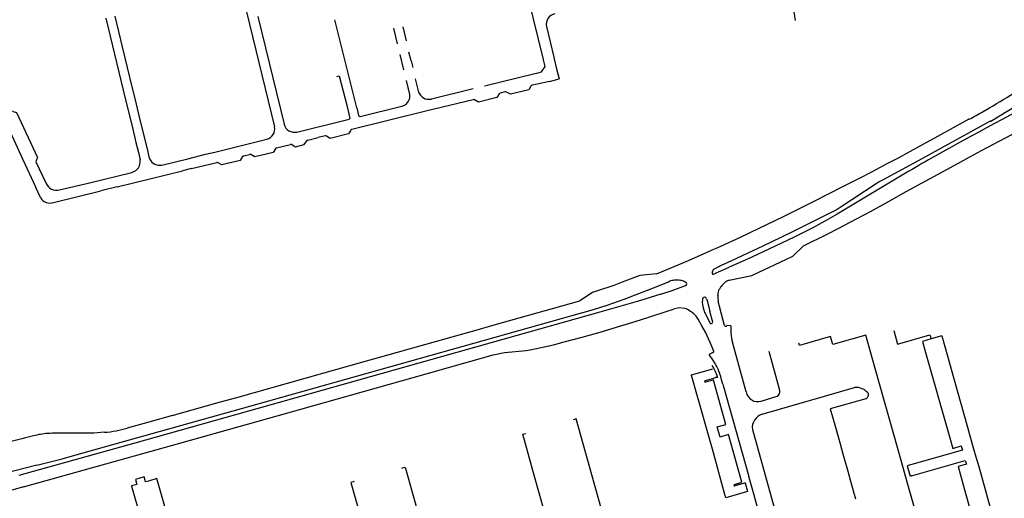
# Model space of a CAD drawing. Extents: x 148869 to 161638, y 453607 to 469810.
# Tile 996 of 1056: x 159144.27 to 159149.74, y 459853.94 to 459856.59. Entities that reach past the tile are written whole.
import ezdxf

# ---------------------------------------------------------------- set-up
doc = ezdxf.new("R2010")
doc.units = 0
doc.layers.add('LKI_V01_KANTRIJWEG', color=252, linetype='CONTINUOUS')

msp = doc.modelspace()

# ---------------------------------------------------------------- linework, layer by layer
at = {"layer": 'LKI_V01_KANTRIJWEG'}
for p, q in [((159145.5104, 459856.712), (159145.6843, 459855.9969)), ((159145.5104, 459856.712), (159145.6843, 459855.9969)), ((159144.7497, 459856.5983), (159144.8454, 459856.2003)), ((159144.7497, 459856.5983), (159144.8454, 459856.2003)), ((159145.5925, 459856.6091), (159145.7383, 459856.0105)), ((159145.5925, 459856.6091), (159145.7383, 459856.0105)), ((159146.3681, 459856.4576), (159146.3475, 459856.5431)), ((159146.3681, 459856.4576), (159146.3475, 459856.5431)), ((159146.3972, 459856.5512), (159146.4164, 459856.4728)), ((159146.3972, 459856.5512), (159146.4164, 459856.4728)), ((159147.1944, 459856.5524), (159147.2349, 459856.3837)), ((159147.1944, 459856.5524), (159147.2349, 459856.3837)), ((159146.403, 459856.313), (159146.3826, 459856.398)), ((159146.403, 459856.313), (159146.3826, 459856.398)), ((159146.4427, 459856.3618), (159146.4314, 459856.4103)), ((159146.4427, 459856.3618), (159146.4314, 459856.4103)), ((159147.1796, 459856.3597), (159147.1773, 459856.3695)), ((159147.1796, 459856.3597), (159147.1773, 459856.3695)), ((159147.2349, 459856.3837), (159147.2373, 459856.3739)), ((159147.2349, 459856.3837), (159147.2373, 459856.3739)), ((159147.2373, 459856.3739), (159147.251, 459856.3185)), ((159147.2373, 459856.3739), (159147.251, 459856.3185)), ((159146.4427, 459856.3618), (159146.4523, 459856.3252)), ((159146.4427, 459856.3618), (159146.4523, 459856.3252)), ((159147.251, 459856.3185), (159147.2657, 459856.2617)), ((159147.251, 459856.3185), (159147.2657, 459856.2617)), ((159146.4821, 459856.2039), (159146.4678, 459856.2618)), ((159146.4821, 459856.2039), (159146.4678, 459856.2618)), ((159146.8514, 459856.2237), (159147.1306, 459856.292)), ((159146.8514, 459856.2237), (159147.1306, 459856.292)), ((159147.1306, 459856.292), (159147.1408, 459856.2945)), ((159147.1306, 459856.292), (159147.1408, 459856.2945)), ((159147.2119, 459856.2487), (159147.2657, 459856.2617)), ((159147.2119, 459856.2487), (159147.2657, 459856.2617)), ((159144.8454, 459856.2003), (159144.8601, 459856.1395)), ((159144.8454, 459856.2003), (159144.8601, 459856.1395)), ((159146.4362, 459856.1755), (159146.418, 459856.2535)), ((159146.4362, 459856.1755), (159146.418, 459856.2535)), ((159146.4848, 459856.1929), (159146.4821, 459856.2039)), ((159146.4848, 459856.1929), (159146.4821, 459856.2039)), ((159146.7884, 459856.2069), (159146.5559, 459856.1507)), ((159146.7884, 459856.2069), (159146.5559, 459856.1507)), ((159146.7871, 459856.1467), (159146.572, 459856.0938)), ((159146.7871, 459856.1467), (159146.572, 459856.0938)), ((159146.9654, 459856.1903), (159146.9377, 459856.1834)), ((159146.9654, 459856.1903), (159146.9377, 459856.1834)), ((159144.8601, 459856.1395), (159144.8941, 459855.9999)), ((159144.8601, 459856.1395), (159144.8941, 459855.9999)), ((159146.0875, 459856.1085), (159146.0998, 459856.0598)), ((159146.0875, 459856.1085), (159146.0998, 459856.0598)), ((159146.1412, 459856.1012), (159146.1515, 459856.0596)), ((159146.1412, 459856.1012), (159146.1515, 459856.0596)), ((159146.161, 459856.0544), (159146.3912, 459856.1102)), ((159146.161, 459856.0544), (159146.3912, 459856.1102)), ((159146.572, 459856.0938), (159146.5327, 459856.0845)), ((159146.572, 459856.0938), (159146.5327, 459856.0845)), ((159149.6186, 459856.0819), (159149.6534, 459856.1017)), ((159149.6186, 459856.0819), (159149.6534, 459856.1017)), ((159144.9308, 459856.0661), (159144.9654, 459855.9239)), ((159144.9308, 459856.0661), (159144.9654, 459855.9239)), ((159145.8091, 459855.9675), (159146.1, 459856.039)), ((159145.8091, 459855.9675), (159146.1, 459856.039)), ((159146.5327, 459856.0845), (159146.1148, 459855.9821)), ((159146.5327, 459856.0845), (159146.1148, 459855.9821)), ((159144.8941, 459855.9999), (159144.9159, 459855.9101)), ((159144.8941, 459855.9999), (159144.9159, 459855.9101)), ((159149.6574, 459856.0268), (159149.2785, 459855.8195)), ((159149.6574, 459856.0268), (159149.2785, 459855.8195)), ((159145.3531, 459855.8563), (159145.6421, 459855.9274)), ((159145.3531, 459855.8563), (159145.6421, 459855.9274)), ((159145.8698, 459855.922), (159145.9281, 459855.9362)), ((159145.8698, 459855.922), (159145.9281, 459855.9362)), ((159145.966, 459855.9458), (159145.9281, 459855.9362)), ((159145.966, 459855.9458), (159145.9281, 459855.9362)), ((159144.9159, 459855.9101), (159144.9294, 459855.8545)), ((159144.9159, 459855.9101), (159144.9294, 459855.8545)), ((159145.696, 459855.88), (159145.7738, 459855.8989)), ((159145.696, 459855.88), (159145.7738, 459855.8989)), ((159149.2506, 459855.8803), (159149.1757, 459855.8399)), ((159149.2506, 459855.8803), (159149.1757, 459855.8399)), ((159149.3034, 459855.9087), (159149.2506, 459855.8803)), ((159149.3034, 459855.9087), (159149.2506, 459855.8803)), ((159149.5084, 459855.92), (159149.316, 459855.8126)), ((159149.5084, 459855.92), (159149.316, 459855.8126)), ((159144.3658, 459855.8195), (159144.3594, 459855.8029)), ((159144.3658, 459855.8195), (159144.3594, 459855.8029)), ((159144.3686, 459855.8268), (159144.3658, 459855.8195)), ((159144.3686, 459855.8268), (159144.3658, 459855.8195)), ((159144.9294, 459855.8545), (159144.9376, 459855.8206)), ((159144.9294, 459855.8545), (159144.9376, 459855.8206)), ((159144.9376, 459855.8206), (159144.9378, 459855.8195)), ((159144.9376, 459855.8206), (159144.9378, 459855.8195)), ((159144.9378, 459855.8195), (159144.9394, 459855.8123)), ((159144.9378, 459855.8195), (159144.9394, 459855.8123)), ((159144.9913, 459855.8208), (159144.9918, 459855.8195)), ((159144.9913, 459855.8208), (159144.9918, 459855.8195)), ((159144.9918, 459855.8195), (159144.9927, 459855.8175)), ((159144.9918, 459855.8195), (159144.9927, 459855.8175)), ((159145.0599, 459855.7844), (159145.2036, 459855.8195)), ((159145.0599, 459855.7844), (159145.2036, 459855.8195)), ((159145.2036, 459855.8195), (159145.3018, 459855.8437)), ((159145.2036, 459855.8195), (159145.3018, 459855.8437)), ((159145.3018, 459855.8437), (159145.3531, 459855.8563)), ((159145.3018, 459855.8437), (159145.3531, 459855.8563)), ((159145.5139, 459855.8355), (159145.5467, 459855.8431)), ((159145.5139, 459855.8355), (159145.5467, 459855.8431)), ((159149.086, 459855.7924), (159149.137, 459855.8195)), ((159149.086, 459855.7924), (159149.137, 459855.8195)), ((159149.137, 459855.8195), (159149.1757, 459855.8399)), ((159149.137, 459855.8195), (159149.1757, 459855.8399)), ((159149.5267, 459855.8195), (159149.4754, 459855.7915)), ((159149.5267, 459855.8195), (159149.4754, 459855.7915)), ((159149.6075, 459855.8627), (159149.5267, 459855.8195)), ((159149.6075, 459855.8627), (159149.5267, 459855.8195)), ((159144.3594, 459855.8029), (159144.417, 459855.6821)), ((159144.3594, 459855.8029), (159144.417, 459855.6821)), ((159145.224, 459855.7642), (159145.1752, 459855.7521)), ((159145.224, 459855.7642), (159145.1752, 459855.7521)), ((159145.224, 459855.7642), (159145.3647, 459855.7988)), ((159145.224, 459855.7642), (159145.3647, 459855.7988)), ((159149.4754, 459855.7915), (159149.4112, 459855.7564)), ((159149.4754, 459855.7915), (159149.4112, 459855.7564)), ((159144.651, 459855.6842), (159144.894, 459855.7436)), ((159144.651, 459855.6842), (159144.894, 459855.7436)), ((159144.8125, 459855.6631), (159145.1752, 459855.7521)), ((159144.8125, 459855.6631), (159145.1752, 459855.7521)), ((159144.3854, 459855.6049), (159144.36, 459855.6598)), ((159144.3854, 459855.6049), (159144.36, 459855.6598)), ((159144.4919, 459855.646), (159144.6034, 459855.6727)), ((159144.4919, 459855.646), (159144.6034, 459855.6727)), ((159144.6034, 459855.6727), (159144.651, 459855.6842)), ((159144.6034, 459855.6727), (159144.651, 459855.6842)), ((159144.8125, 459855.6631), (159144.7212, 459855.6409)), ((159144.8125, 459855.6631), (159144.7212, 459855.6409)), ((159144.4586, 459855.5773), (159144.7212, 459855.6409)), ((159144.4586, 459855.5773), (159144.7212, 459855.6409)), ((159148.5106, 459855.4991), (159148.6799, 459855.5837)), ((159148.5106, 459855.4991), (159148.6799, 459855.5837)), ((159148.1331, 459855.3211), (159148.1591, 459855.333)), ((159148.1331, 459855.3211), (159148.1591, 459855.333)), ((159148.5639, 459855.2807), (159148.6197, 459855.3335)), ((159148.5639, 459855.2807), (159148.6197, 459855.3335)), ((159148.1533, 459855.222), (159148.1249, 459855.2059)), ((159148.1533, 459855.222), (159148.1249, 459855.2059)), ((159148.1564, 459855.2234), (159148.1533, 459855.222)), ((159148.1533, 459855.222), (159148.1564, 459855.2234)), ((159148.1564, 459855.2234), (159148.1533, 459855.222)), ((159148.1533, 459855.222), (159148.1564, 459855.2234)), ((159148.1689, 459855.2291), (159148.1564, 459855.2234)), ((159148.1689, 459855.2291), (159148.1564, 459855.2234)), ((159148.198, 459855.2423), (159148.1689, 459855.2291)), ((159148.198, 459855.2423), (159148.1689, 459855.2291)), ((159148.1798, 459855.2051), (159148.2086, 459855.2176)), ((159148.1798, 459855.2051), (159148.2086, 459855.2176)), ((159147.8055, 459855.1804), (159147.8147, 459855.1845)), ((159147.8055, 459855.1804), (159147.8147, 459855.1845)), ((159147.8147, 459855.1845), (159147.846, 459855.1977)), ((159147.8147, 459855.1845), (159147.846, 459855.1977)), ((159148.1342, 459855.1852), (159148.1359, 459855.186)), ((159148.1342, 459855.1852), (159148.1359, 459855.186)), ((159148.135, 459855.1853), (159148.1342, 459855.1852)), ((159148.135, 459855.1853), (159148.1342, 459855.1852)), ((159148.1359, 459855.186), (159148.1629, 459855.1977)), ((159148.1359, 459855.186), (159148.1629, 459855.1977)), ((159148.1629, 459855.1977), (159148.1798, 459855.2051)), ((159148.1629, 459855.1977), (159148.1798, 459855.2051)), ((159148.1627, 459855.109), (159148.1644, 459855.1111)), ((159148.1627, 459855.109), (159148.1644, 459855.1111)), ((159148.1911, 459855.137), (159148.1873, 459855.1342)), ((159148.1911, 459855.137), (159148.1873, 459855.1342)), ((159147.4503, 459855.0773), (159147.3802, 459855.0313)), ((159147.4503, 459855.0773), (159147.3802, 459855.0313)), ((159148.1462, 459855.0596), (159148.1457, 459855.0616)), ((159148.1462, 459855.0596), (159148.1457, 459855.0616)), ((159146.8917, 459854.8938), (159147.3802, 459855.0313)), ((159146.8917, 459854.8938), (159147.3802, 459855.0313)), ((159148.0834, 459855.0425), (159148.0863, 459855.0331)), ((159148.0834, 459855.0425), (159148.0863, 459855.0331)), ((159148.0863, 459855.0331), (159148.102, 459854.9708)), ((159148.0863, 459855.0331), (159148.102, 459854.9708)), ((159147.8651, 459854.9731), (159147.8995, 459854.9837)), ((159147.8651, 459854.9731), (159147.8995, 459854.9837)), ((159147.9979, 459854.9705), (159147.9768, 459854.9833)), ((159147.9979, 459854.9705), (159147.9768, 459854.9833)), ((159148.012, 459854.9591), (159148.0056, 459854.9644)), ((159148.012, 459854.9591), (159148.0056, 459854.9644)), ((159148.0204, 459854.9509), (159148.012, 459854.9591)), ((159148.0204, 459854.9509), (159148.012, 459854.9591)), ((159148.0727, 459854.967), (159148.0758, 459854.9597)), ((159148.0727, 459854.967), (159148.0758, 459854.9597)), ((159148.0758, 459854.9597), (159148.1042, 459854.9074)), ((159148.0758, 459854.9597), (159148.1042, 459854.9074)), ((159148.1174, 459854.9129), (159148.102, 459854.9708)), ((159148.1174, 459854.9129), (159148.102, 459854.9708)), ((159148.1833, 459854.8931), (159148.157, 459854.9924)), ((159148.1833, 459854.8931), (159148.157, 459854.9924)), ((159146.8221, 459854.8742), (159146.8917, 459854.8938)), ((159146.8221, 459854.8742), (159146.8917, 459854.8938)), ((159148.1109, 459854.905), (159148.1142, 459854.9064)), ((159148.1109, 459854.905), (159148.1142, 459854.9064)), ((159148.2181, 459854.8925), (159148.196, 459854.8939)), ((159148.2181, 459854.8925), (159148.196, 459854.8939)), ((159148.2181, 459854.8925), (159148.2178, 459854.8823)), ((159148.2181, 459854.8925), (159148.2178, 459854.8823)), ((159146.1693, 459854.6902), (159146.8221, 459854.8742)), ((159146.1693, 459854.6902), (159146.8221, 459854.8742)), ((159149.3885, 459854.8367), (159149.3296, 459854.8193)), ((159149.3885, 459854.8367), (159149.3296, 459854.8193)), ((159149.3885, 459854.8367), (159149.3886, 459854.8365)), ((159149.3885, 459854.8367), (159149.3886, 459854.8365)), ((159149.3886, 459854.8365), (159149.4224, 459854.7181)), ((159149.3886, 459854.8365), (159149.4224, 459854.7181)), ((159148.3037, 459854.5251), (159148.2266, 459854.8013)), ((159148.3037, 459854.5251), (159148.2266, 459854.8013)), ((159148.5986, 459854.7834), (159148.5951, 459854.7965)), ((159148.5986, 459854.7834), (159148.5951, 459854.7965)), ((159148.1213, 459854.7455), (159148.0976, 459854.7322)), ((159148.1213, 459854.7455), (159148.0976, 459854.7322)), ((159148.122, 459854.6977), (159148.0976, 459854.7322)), ((159148.122, 459854.6977), (159148.0976, 459854.7322)), ((159148.4902, 459854.533), (159148.4306, 459854.7504)), ((159148.4902, 459854.533), (159148.4306, 459854.7504)), ((159148.1313, 459854.6827), (159148.122, 459854.6977)), ((159148.1313, 459854.6827), (159148.122, 459854.6977)), ((159148.0091, 459854.5849), (159148.0001, 459854.6174)), ((159148.0091, 459854.5849), (159148.0001, 459854.6174)), ((159148.0754, 459854.5886), (159148.1172, 459854.6008)), ((159148.0754, 459854.5886), (159148.1172, 459854.6008)), ((159148.1198, 459854.5915), (159148.0768, 459854.5797)), ((159148.1198, 459854.5915), (159148.0768, 459854.5797)), ((159148.1172, 459854.6008), (159148.1336, 459854.6056)), ((159148.1172, 459854.6008), (159148.1336, 459854.6056)), ((159148.1666, 459854.5932), (159148.1619, 459854.6112)), ((159148.1666, 459854.5932), (159148.1619, 459854.6112)), ((159148.1735, 459854.5689), (159148.1666, 459854.5932)), ((159148.1735, 459854.5689), (159148.1666, 459854.5932)), ((159148.1735, 459854.5689), (159148.318, 459854.0558)), ((159148.1735, 459854.5689), (159148.318, 459854.0558)), ((159148.3919, 459854.4024), (159148.9038, 459854.5494)), ((159148.3919, 459854.4024), (159148.9038, 459854.5494)), ((159145.1567, 459854.4049), (159145.3861, 459854.4702)), ((159145.1567, 459854.4049), (159145.3861, 459854.4702)), ((159145.3861, 459854.4702), (159145.4751, 459854.4951)), ((159145.3861, 459854.4702), (159145.4751, 459854.4951)), ((159148.3866, 459854.4742), (159148.4745, 459854.5014)), ((159148.3866, 459854.4742), (159148.4745, 459854.5014)), ((159148.9674, 459854.4879), (159148.77, 459854.4316)), ((159148.9674, 459854.4879), (159148.77, 459854.4316)), ((159148.9674, 459854.4879), (159148.9714, 459854.4898)), ((159148.9674, 459854.4879), (159148.9714, 459854.4898)), ((159145.1184, 459854.3945), (159145.1567, 459854.4049)), ((159145.1184, 459854.3945), (159145.1567, 459854.4049)), ((159148.77, 459854.4316), (159148.7825, 459854.3872)), ((159148.77, 459854.4316), (159148.7825, 459854.3872)), ((159144.9884, 459854.358), (159144.8681, 459854.3246)), ((159144.9884, 459854.358), (159144.8681, 459854.3246)), ((159145.1184, 459854.3945), (159144.9884, 459854.358)), ((159145.1184, 459854.3945), (159144.9884, 459854.358)), ((159148.1421, 459854.3323), (159148.1899, 459854.3452)), ((159148.1421, 459854.3323), (159148.1899, 459854.3452)), ((159148.7825, 459854.3872), (159148.7984, 459854.3307)), ((159148.7825, 459854.3872), (159148.7984, 459854.3307)), ((159148.159, 459854.2749), (159148.1421, 459854.3323)), ((159148.159, 459854.2749), (159148.1421, 459854.3323)), ((159148.2057, 459854.2887), (159148.159, 459854.2749)), ((159148.2057, 459854.2887), (159148.159, 459854.2749)), ((159148.2788, 459854.0251), (159148.2057, 459854.2887)), ((159148.2788, 459854.0251), (159148.2057, 459854.2887)), ((159148.3375, 459854.3172), (159148.5008, 459853.7353)), ((159148.3375, 459854.3172), (159148.5008, 459853.7353)), ((159148.7984, 459854.3307), (159148.8249, 459854.2369)), ((159148.7984, 459854.3307), (159148.8249, 459854.2369)), ((159148.8249, 459854.2369), (159148.8406, 459854.1812)), ((159148.8249, 459854.2369), (159148.8406, 459854.1812)), ((159149.558, 459854.2365), (159149.5654, 459854.2104)), ((159149.558, 459854.2365), (159149.5654, 459854.2104)), ((159148.8406, 459854.1812), (159148.8671, 459854.0863)), ((159148.8406, 459854.1812), (159148.8671, 459854.0863)), ((159149.4965, 459854.2255), (159149.4983, 459854.2197)), ((159149.4965, 459854.2255), (159149.4983, 459854.2197)), ((159149.5654, 459854.2104), (159149.5783, 459854.1653)), ((159149.5654, 459854.2104), (159149.5783, 459854.1653)), ((159149.1968, 459854.0246), (159149.1666, 459854.1313)), ((159149.1968, 459854.0246), (159149.1666, 459854.1313)), ((159149.5783, 459854.1653), (159149.5882, 459854.1303)), ((159149.5783, 459854.1653), (159149.5882, 459854.1303)), ((159149.5882, 459854.1303), (159149.5919, 459854.1176)), ((159149.5882, 459854.1303), (159149.5919, 459854.1176)), ((159148.8671, 459854.0863), (159148.883, 459854.0295)), ((159148.8671, 459854.0863), (159148.883, 459854.0295)), ((159149.2017, 459854.1163), (159149.1973, 459854.1158)), ((159149.2017, 459854.1163), (159149.1973, 459854.1158)), ((159149.1973, 459854.1158), (159149.2139, 459854.0575)), ((159149.1973, 459854.1158), (159149.2139, 459854.0575)), ((159149.5919, 459854.1176), (159149.5937, 459854.1111)), ((159149.5919, 459854.1176), (159149.5937, 459854.1111)), ((159148.2378, 459854.0124), (159148.2788, 459854.0251)), ((159148.2378, 459854.0124), (159148.2788, 459854.0251)), ((159148.2814, 459854.0164), (159148.2403, 459854.0043)), ((159148.2814, 459854.0164), (159148.2403, 459854.0043)), ((159148.2971, 459854.021), (159148.2814, 459854.0164)), ((159148.2971, 459854.021), (159148.2814, 459854.0164)), ((159148.2971, 459854.021), (159148.3106, 459853.9729)), ((159148.2971, 459854.021), (159148.3106, 459853.9729)), ((159148.347, 459853.9534), (159148.318, 459854.0558)), ((159148.347, 459853.9534), (159148.318, 459854.0558)), ((159148.883, 459854.0295), (159148.9101, 459853.9326)), ((159148.883, 459854.0295), (159148.9101, 459853.9326)), ((159144.8916, 459854.0032), (159144.9412, 459853.8289)), ((159144.8916, 459854.0032), (159144.9412, 459853.8289)), ((159148.3106, 459853.9729), (159148.1904, 459853.9378)), ((159148.3106, 459853.9729), (159148.1904, 459853.9378)), ((159148.1904, 459853.9378), (159148.1853, 459853.9563)), ((159148.1904, 459853.9378), (159148.1853, 459853.9563)), ((159148.4145, 459853.7098), (159148.347, 459853.9534)), ((159148.4145, 459853.7098), (159148.347, 459853.9534))]:
    msp.add_line(p, q, dxfattribs=at)
for points in [[(159147.1773, 459856.3695), (159147.1231, 459856.5951), (159147.0341, 459856.9598), (159146.9822, 459857.1658), (159146.97, 459857.2162)], [(159147.1773, 459856.3695), (159147.1231, 459856.5951), (159147.0341, 459856.9598), (159146.9822, 459857.1658), (159146.97, 459857.2162)], [(159148.5094, 459856.8688), (159148.5702, 459856.6233), (159148.5756, 459856.5869)], [(159148.5094, 459856.8688), (159148.5702, 459856.6233), (159148.5756, 459856.5869)], [(159144.798, 459856.6105), (159144.8397, 459856.4408), (159144.8958, 459856.21)], [(159144.798, 459856.6105), (159144.8397, 459856.4408), (159144.8958, 459856.21)], [(159146.1412, 459856.1012), (159146.0242, 459856.575), (159146.0206, 459856.5899)], [(159146.1412, 459856.1012), (159146.0242, 459856.575), (159146.0206, 459856.5899)], [(159144.0259, 459856.3831), (159144.079, 459856.2677), (159144.2857, 459855.8195)], [(159144.0259, 459856.3831), (159144.079, 459856.2677), (159144.2857, 459855.8195)], [(159147.1408, 459856.2945), (159147.1675, 459856.301), (159147.1865, 459856.3305), (159147.1796, 459856.3597)], [(159147.1408, 459856.2945), (159147.1675, 459856.301), (159147.1865, 459856.3305), (159147.1796, 459856.3597)], [(159146.0308, 459856.2763), (159146.0442, 459856.2795), (159146.0875, 459856.1085)], [(159146.0308, 459856.2763), (159146.0442, 459856.2795), (159146.0875, 459856.1085)], [(159144.8958, 459856.21), (159144.9097, 459856.1529), (159144.9308, 459856.0661)], [(159144.8958, 459856.21), (159144.9097, 459856.1529), (159144.9308, 459856.0661)], [(159147.1081, 459856.2223), (159147.097, 459856.202), (159146.9943, 459856.1766), (159146.9732, 459856.1894)], [(159147.1081, 459856.2223), (159147.097, 459856.202), (159146.9943, 459856.1766), (159146.9732, 459856.1894)], [(159147.2119, 459856.2487), (159147.1429, 459856.2335), (159147.1147, 459856.2267)], [(159147.2119, 459856.2487), (159147.1429, 459856.2335), (159147.1147, 459856.2267)], [(159146.9315, 459856.179), (159146.9193, 459856.1584), (159146.8166, 459856.1334), (159146.795, 459856.1462)], [(159146.9315, 459856.179), (159146.9193, 459856.1584), (159146.8166, 459856.1334), (159146.795, 459856.1462)], [(159150.1887, 459856.1647), (159149.945, 459856.0412), (159149.6075, 459855.8627)], [(159150.1887, 459856.1647), (159149.945, 459856.0412), (159149.6075, 459855.8627)], [(159144.2303, 459856.0846), (159144.2338, 459856.0822), (159144.2533, 459856.0764), (159144.3686, 459855.8268)], [(159144.2303, 459856.0846), (159144.2338, 459856.0822), (159144.2533, 459856.0764), (159144.3686, 459855.8268)], [(159146.0998, 459856.0598), (159146.1036, 459856.0439), (159146.103, 459856.0424), (159146.1, 459856.039)], [(159146.0998, 459856.0598), (159146.1036, 459856.0439), (159146.103, 459856.0424), (159146.1, 459856.039)], [(159149.5397, 459856.0379), (159149.3489, 459855.9332), (159149.3034, 459855.9087)], [(159149.5397, 459856.0379), (159149.3489, 459855.9332), (159149.3034, 459855.9087)], [(159146.1088, 459855.978), (159146.0963, 459855.957), (159145.9943, 459855.932), (159145.9738, 459855.9447)], [(159146.1088, 459855.978), (159146.0963, 459855.957), (159145.9943, 459855.932), (159145.9738, 459855.9447)], [(159144.9654, 459855.9239), (159144.9793, 459855.8667), (159144.9882, 459855.8297)], [(159144.9654, 459855.9239), (159144.9793, 459855.8667), (159144.9882, 459855.8297)], [(159145.6897, 459855.875), (159145.6767, 459855.8543), (159145.575, 459855.8291), (159145.5544, 459855.8419)], [(159145.6897, 459855.875), (159145.6767, 459855.8543), (159145.575, 459855.8291), (159145.5544, 459855.8419)], [(159145.7814, 459855.8977), (159145.8023, 459855.8848), (159145.8505, 459855.8974), (159145.8636, 459855.9177)], [(159145.7814, 459855.8977), (159145.8023, 459855.8848), (159145.8505, 459855.8974), (159145.8636, 459855.9177)], [(159144.2857, 459855.8195), (159144.3583, 459855.6639), (159144.36, 459855.6598)], [(159144.2857, 459855.8195), (159144.3583, 459855.6639), (159144.36, 459855.6598)], [(159145.5077, 459855.8309), (159145.4949, 459855.8097), (159145.3925, 459855.7851), (159145.3724, 459855.7973)], [(159145.5077, 459855.8309), (159145.4949, 459855.8097), (159145.3925, 459855.7851), (159145.3724, 459855.7973)], [(159149.2785, 459855.8195), (159149.0594, 459855.7012), (159149.042, 459855.691), (159149.025, 459855.6803), (159148.8253, 459855.5478), (159148.8081, 459855.5377), (159148.567, 459855.4167), (159148.4953, 459855.3814), (159148.3962, 459855.334), (159148.198, 459855.2423)], [(159149.2785, 459855.8195), (159149.0594, 459855.7012), (159149.042, 459855.691), (159149.025, 459855.6803), (159148.8253, 459855.5478), (159148.8081, 459855.5377), (159148.567, 459855.4167), (159148.4953, 459855.3814), (159148.3962, 459855.334), (159148.198, 459855.2423)], [(159148.6799, 459855.5837), (159148.8405, 459855.6651), (159148.9316, 459855.7112), (159149.0048, 459855.7493), (159149.086, 459855.7924)], [(159148.6799, 459855.5837), (159148.8405, 459855.6651), (159148.9316, 459855.7112), (159149.0048, 459855.7493), (159149.086, 459855.7924)], [(159149.4112, 459855.7564), (159149.1893, 459855.6353), (159149.0947, 459855.5821), (159148.991, 459855.5255), (159148.8778, 459855.4646), (159148.8158, 459855.4323), (159148.7513, 459855.3994), (159148.6197, 459855.3335)], [(159149.4112, 459855.7564), (159149.1893, 459855.6353), (159149.0947, 459855.5821), (159148.991, 459855.5255), (159148.8778, 459855.4646), (159148.8158, 459855.4323), (159148.7513, 459855.3994), (159148.6197, 459855.3335)], [(159149.1695, 459855.7279), (159148.8082, 459855.5122), (159148.7558, 459855.4823), (159148.6739, 459855.436)], [(159149.1695, 459855.7279), (159148.8082, 459855.5122), (159148.7558, 459855.4823), (159148.6739, 459855.436)], [(159148.1591, 459855.333), (159148.2715, 459855.3845), (159148.3753, 459855.4332), (159148.5106, 459855.4991)], [(159148.1591, 459855.333), (159148.2715, 459855.3845), (159148.3753, 459855.4332), (159148.5106, 459855.4991)], [(159148.6739, 459855.436), (159148.5704, 459855.3845), (159148.4642, 459855.3334), (159148.3352, 459855.2735), (159148.2806, 459855.2489), (159148.2086, 459855.2176)], [(159148.6739, 459855.436), (159148.5704, 459855.3845), (159148.4642, 459855.3334), (159148.3352, 459855.2735), (159148.2806, 459855.2489), (159148.2086, 459855.2176)], [(159147.846, 459855.1977), (159147.9824, 459855.2545), (159148.0863, 459855.3003)], [(159147.846, 459855.1977), (159147.9824, 459855.2545), (159148.0863, 459855.3003)], [(159148.0863, 459855.3003), (159148.1153, 459855.313), (159148.1331, 459855.3211)], [(159148.0863, 459855.3003), (159148.1153, 459855.313), (159148.1331, 459855.3211)], [(159148.2096, 459855.1456), (159148.3338, 459855.1719), (159148.3743, 459855.1903), (159148.5232, 459855.2603), (159148.5626, 459855.2795), (159148.5639, 459855.2807)], [(159148.2096, 459855.1456), (159148.3338, 459855.1719), (159148.3743, 459855.1903), (159148.5232, 459855.2603), (159148.5626, 459855.2795), (159148.5639, 459855.2807)], [(159147.8055, 459855.1804), (159147.7133, 459855.1711), (159147.6156, 459855.1337), (159147.5687, 459855.1164), (159147.4717, 459855.0837), (159147.4503, 459855.0773)], [(159147.8055, 459855.1804), (159147.7133, 459855.1711), (159147.6156, 459855.1337), (159147.5687, 459855.1164), (159147.4717, 459855.0837), (159147.4503, 459855.0773)], [(159148.1249, 459855.2059), (159148.12, 459855.2028), (159148.1176, 459855.199), (159148.1141, 459855.1895), (159148.1135, 459855.186), (159148.1145, 459855.182), (159148.1166, 459855.1795), (159148.121, 459855.1795), (159148.1342, 459855.1852)], [(159148.1249, 459855.2059), (159148.12, 459855.2028), (159148.1176, 459855.199), (159148.1141, 459855.1895), (159148.1135, 459855.186), (159148.1145, 459855.182), (159148.1166, 459855.1795), (159148.121, 459855.1795), (159148.1342, 459855.1852)], [(159144.3654, 459854.1183), (159144.5066, 459854.1546), (159144.5637, 459854.1702), (159144.7421, 459854.2201), (159145.5951, 459854.4591), (159147.4549, 459854.9831), (159147.5314, 459855.0067), (159147.6254, 459855.0393), (159147.8134, 459855.1116), (159147.8722, 459855.136), (159147.8731, 459855.1367)], [(159144.3654, 459854.1183), (159144.5066, 459854.1546), (159144.5637, 459854.1702), (159144.7421, 459854.2201), (159145.5951, 459854.4591), (159147.4549, 459854.9831), (159147.5314, 459855.0067), (159147.6254, 459855.0393), (159147.8134, 459855.1116), (159147.8722, 459855.136), (159147.8731, 459855.1367)], [(159147.8299, 459855.0685), (159147.8921, 459855.0889), (159147.9667, 459855.1156)], [(159147.8299, 459855.0685), (159147.8921, 459855.0889), (159147.9667, 459855.1156)], [(159147.8299, 459855.0685), (159147.7113, 459855.0313), (159147.4902, 459854.9677), (159146.1518, 459854.5898), (159145.6, 459854.4345), (159144.9093, 459854.241), (159144.2666, 459854.0619)], [(159147.8299, 459855.0685), (159147.7113, 459855.0313), (159147.4902, 459854.9677), (159146.1518, 459854.5898), (159145.6, 459854.4345), (159144.9093, 459854.241), (159144.2666, 459854.0619)], [(159148.0601, 459855.0399), (159148.0594, 459855.0223), (159148.0606, 459855.0113)], [(159148.0601, 459855.0399), (159148.0594, 459855.0223), (159148.0606, 459855.0113)], [(159148.0606, 459855.0113), (159148.0648, 459854.992), (159148.07, 459854.9744), (159148.0727, 459854.967)], [(159148.0606, 459855.0113), (159148.0648, 459854.992), (159148.07, 459854.9744), (159148.0727, 459854.967)], [(159148.157, 459854.9924), (159148.1562, 459854.9958), (159148.1485, 459855.026)], [(159148.157, 459854.9924), (159148.1562, 459854.9958), (159148.1485, 459855.026)], [(159144.2914, 459853.999), (159145.16, 459854.242), (159145.7588, 459854.41), (159146.527, 459854.626), (159146.8988, 459854.7314), (159146.9624, 459854.7435), (159147.082, 459854.7556), (159147.1041, 459854.7593), (159147.2328, 459854.7876), (159147.2936, 459854.8028), (159147.3923, 459854.8295), (159147.493, 459854.8578), (159147.6079, 459854.8916), (159147.6867, 459854.9155), (159147.7621, 459854.9393), (159147.8651, 459854.9731)], [(159144.2914, 459853.999), (159145.16, 459854.242), (159145.7588, 459854.41), (159146.527, 459854.626), (159146.8988, 459854.7314), (159146.9624, 459854.7435), (159147.082, 459854.7556), (159147.1041, 459854.7593), (159147.2328, 459854.7876), (159147.2936, 459854.8028), (159147.3923, 459854.8295), (159147.493, 459854.8578), (159147.6079, 459854.8916), (159147.6867, 459854.9155), (159147.7621, 459854.9393), (159147.8651, 459854.9731)], [(159147.9695, 459854.987), (159147.9619, 459854.989), (159147.9303, 459854.9912), (159147.8995, 459854.9837)], [(159147.9695, 459854.987), (159147.9619, 459854.989), (159147.9303, 459854.9912), (159147.8995, 459854.9837)], [(159148.1236, 459854.7519), (159148.1027, 459854.8001), (159148.0766, 459854.8567), (159148.0575, 459854.8921), (159148.0365, 459854.929), (159148.0285, 459854.9406), (159148.0248, 459854.9458), (159148.0204, 459854.9509)], [(159148.1236, 459854.7519), (159148.1027, 459854.8001), (159148.0766, 459854.8567), (159148.0575, 459854.8921), (159148.0365, 459854.929), (159148.0285, 459854.9406), (159148.0248, 459854.9458), (159148.0204, 459854.9509)], [(159149.0192, 459854.656), (159148.9673, 459854.8411), (159148.7845, 459854.7884)], [(159149.0192, 459854.656), (159148.9673, 459854.8411), (159148.7845, 459854.7884)], [(159149.1229, 459854.8656), (159149.1434, 459854.7902), (159149.3226, 459854.8421), (159149.3294, 459854.8202)], [(159149.1229, 459854.8656), (159149.1434, 459854.7902), (159149.3226, 459854.8421), (159149.3294, 459854.8202)], [(159148.7845, 459854.7884), (159148.7721, 459854.8321), (159148.5986, 459854.7834)], [(159148.7845, 459854.7884), (159148.7721, 459854.8321), (159148.5986, 459854.7834)], [(159149.3294, 459854.8202), (159149.2818, 459854.8061), (159149.2987, 459854.7448), (159149.4332, 459854.2706), (159149.4504, 459854.2122), (159149.4965, 459854.2255)], [(159149.3294, 459854.8202), (159149.2818, 459854.8061), (159149.2987, 459854.7448), (159149.4332, 459854.2706), (159149.4504, 459854.2122), (159149.4965, 459854.2255)], [(159145.4751, 459854.4951), (159145.8546, 459854.6014), (159146.1693, 459854.6902)], [(159145.4751, 459854.4951), (159145.8546, 459854.6014), (159146.1693, 459854.6902)], [(159148.1127, 459854.6718), (159148.1234, 459854.6557), (159148.129, 459854.6436), (159148.1378, 459854.6219), (159148.1432, 459854.6056)], [(159148.1127, 459854.6718), (159148.1234, 459854.6557), (159148.129, 459854.6436), (159148.1378, 459854.6219), (159148.1432, 459854.6056)], [(159149.4224, 459854.7181), (159149.4545, 459854.6056), (159149.5315, 459854.3291), (159149.558, 459854.2365)], [(159149.4224, 459854.7181), (159149.4545, 459854.6056), (159149.5315, 459854.3291), (159149.558, 459854.2365)], [(159148.0001, 459854.6174), (159147.9994, 459854.62), (159148.1181, 459854.6536)], [(159148.0001, 459854.6174), (159147.9994, 459854.62), (159148.1181, 459854.6536)], [(159149.1666, 459854.1313), (159149.1229, 459854.2888), (159149.0192, 459854.656)], [(159149.1666, 459854.1313), (159149.1229, 459854.2888), (159149.0192, 459854.656)], [(159148.1853, 459853.9563), (159148.1156, 459854.2086), (159148.0255, 459854.5257), (159148.0091, 459854.5849)], [(159148.1853, 459853.9563), (159148.1156, 459854.2086), (159148.0255, 459854.5257), (159148.0091, 459854.5849)], [(159148.1899, 459854.3452), (159148.1213, 459854.59), (159148.1198, 459854.5915)], [(159148.1899, 459854.3452), (159148.1213, 459854.59), (159148.1198, 459854.5915)], [(159147.5241, 459853.788), (159147.3593, 459854.3759), (159147.3434, 459854.3703)], [(159147.5241, 459853.788), (159147.3593, 459854.3759), (159147.3434, 459854.3703)], [(159144.7419, 459854.3013), (159144.682, 459854.2965), (159144.662, 459854.2957), (159144.5414, 459854.2965), (159144.4769, 459854.2964)], [(159144.7419, 459854.3013), (159144.682, 459854.2965), (159144.662, 459854.2957), (159144.5414, 459854.2965), (159144.4769, 459854.2964)], [(159147.2283, 459853.7032), (159147.1283, 459854.0571), (159147.0628, 459854.2914), (159147.0792, 459854.2954)], [(159147.2283, 459853.7032), (159147.1283, 459854.0571), (159147.0628, 459854.2914), (159147.0792, 459854.2954)], [(159149.4983, 459854.2197), (159149.5038, 459854.2018), (159149.2361, 459854.1264), (159149.2017, 459854.1163)], [(159149.4983, 459854.2197), (159149.5038, 459854.2018), (159149.2361, 459854.1264), (159149.2017, 459854.1163)], [(159149.2207, 459854.0603), (159149.519, 459854.1447), (159149.5255, 459854.1249)], [(159149.2207, 459854.0603), (159149.519, 459854.1447), (159149.5255, 459854.1249)], [(159149.5255, 459854.1249), (159149.4797, 459854.1114), (159149.5126, 459853.9903), (159149.6099, 459853.645), (159149.633, 459853.6521)], [(159149.5255, 459854.1249), (159149.4797, 459854.1114), (159149.5126, 459853.9903), (159149.6099, 459853.645), (159149.633, 459853.6521)], [(159144.3654, 459854.1183), (159144.1267, 459854.058), (159144.1234, 459854.0571), (159143.7892, 459853.9648)], [(159144.3654, 459854.1183), (159144.1267, 459854.058), (159144.1234, 459854.0571), (159143.7892, 459853.9648)], [(159146.3912, 459854.1022), (159146.4109, 459854.1072), (159146.5744, 459853.5192)], [(159146.3912, 459854.1022), (159146.4109, 459854.1072), (159146.5744, 459853.5192)], [(159149.5937, 459854.1111), (159149.6914, 459853.7616), (159149.7043, 459853.7165)], [(159149.5937, 459854.1111), (159149.6914, 459853.7616), (159149.7043, 459853.7165)], [(159144.9854, 459854.0311), (159144.9698, 459854.0265), (159144.962, 459854.0541), (159144.913, 459854.0403), (159144.9212, 459854.0127), (159144.8914, 459854.004), (159144.8916, 459854.0032)], [(159144.9854, 459854.0311), (159144.9698, 459854.0265), (159144.962, 459854.0541), (159144.913, 459854.0403), (159144.9212, 459854.0127), (159144.8914, 459854.004), (159144.8916, 459854.0032)], [(159145.0592, 459853.7743), (159145.1052, 459853.787), (159145.0323, 459854.045), (159144.9854, 459854.0311)], [(159145.0592, 459853.7743), (159145.1052, 459853.787), (159145.0323, 459854.045), (159144.9854, 459854.0311)], [(159146.1272, 459854.0283), (159146.1088, 459854.0237), (159146.2744, 459853.435)], [(159146.1272, 459854.0283), (159146.1088, 459854.0237), (159146.2744, 459853.435)], [(159149.3279, 459853.5622), (159149.3122, 459853.6153), (159149.2447, 459853.8562), (159149.1968, 459854.0246)], [(159149.3279, 459853.5622), (159149.3122, 459853.6153), (159149.2447, 459853.8562), (159149.1968, 459854.0246)], [(159144.2914, 459853.999), (159144.1542, 459853.9606), (159143.8681, 459853.8806)], [(159144.2914, 459853.999), (159144.1542, 459853.9606), (159143.8681, 459853.8806)]]:
    msp.add_lwpolyline(points, dxfattribs=at)
for centre, radius, start, end in [((159147.2546, 459856.564), 0.0614, 103.2672, 190.853), ((159147.2546, 459856.564), 0.0614, 103.2672, 190.853), ((159156.4192, 459843.4854), 14.2259, 115.89446, 119.06392), ((159156.4192, 459843.4854), 14.2259, 115.89446, 119.06392), ((159147.1158, 459856.2178), 0.00888, 96.848, 149.5652), ((159147.1158, 459856.2178), 0.00888, 96.848, 149.5652), ((159146.3847, 459856.1662), 0.0523, 327.7481, 349.013), ((159146.3847, 459856.1662), 0.0523, 327.7481, 349.013), ((159146.3849, 459856.1663), 0.0521, 348.8631, 10.1865), ((159146.3849, 459856.1663), 0.0521, 348.8631, 10.1865), ((159146.5419, 459856.2081), 0.0592, 194.9641, 283.6975), ((159146.5419, 459856.2081), 0.0592, 194.9641, 283.6975), ((159146.7903, 459856.1351), 0.012, 67.0007, 105.3036), ((159146.7903, 459856.1351), 0.012, 67.0007, 105.3036), ((159146.9407, 459856.1727), 0.0112, 105.3968, 145.2767), ((159146.9407, 459856.1727), 0.0112, 105.3968, 145.2767), ((159146.9681, 459856.1798), 0.0108, 62.2995, 104.6151), ((159146.9681, 459856.1798), 0.0108, 62.2995, 104.6151), ((159148.0022, 459858.9554), 3.297, 300.0543, 303.2863), ((159148.0022, 459858.9554), 3.297, 300.0543, 303.2863), ((159146.3739, 459856.1729), 0.0651, 285.4598, 306.6424), ((159146.3739, 459856.1729), 0.0651, 285.4598, 306.6424), ((159146.3737, 459856.1732), 0.0654, 306.6597, 327.7429), ((159146.3737, 459856.1732), 0.0654, 306.6597, 327.7429), ((159147.7626, 459859.3476), 3.8234, 299.7082, 302.6955), ((159147.7626, 459859.3476), 3.8234, 299.7082, 302.6955), ((159146.1587, 459856.0614), 0.00742, 194.1117, 287.8819), ((159146.1587, 459856.0614), 0.00742, 194.1117, 287.8819), ((159147.9504, 459858.986), 3.3492, 298.3294, 299.8747), ((159147.9504, 459858.986), 3.3492, 298.3294, 299.8747), ((159145.6284, 459855.9833), 0.0576, 283.8082, 13.66), ((159145.6284, 459855.9833), 0.0576, 283.8082, 13.66), ((159145.7955, 459856.025), 0.059, 194.1941, 283.2852), ((159145.7955, 459856.025), 0.059, 194.1941, 283.2852), ((159146.115, 459855.9754), 0.00667, 92.0078, 157.9117), ((159146.115, 459855.9754), 0.00667, 92.0078, 157.9117), ((159145.9684, 459855.9345), 0.0115, 61.623, 101.5605), ((159145.9684, 459855.9345), 0.0115, 61.623, 101.5605), ((159145.699, 459855.8698), 0.0107, 106.2582, 150.9735), ((159145.699, 459855.8698), 0.0107, 106.2582, 150.9735), ((159145.7763, 459855.8901), 0.00911, 56.3974, 106.4381), ((159145.7763, 459855.8901), 0.00911, 56.3974, 106.4381), ((159145.8716, 459855.9127), 0.0094, 100.8745, 147.7797), ((159145.8716, 459855.9127), 0.0094, 100.8745, 147.7797), ((159145.0592, 459855.8491), 0.0736, 195.2881, 202.6884), ((159145.0592, 459855.8491), 0.0736, 195.2881, 202.6884), ((159145.0462, 459855.8414), 0.0586, 204.0847, 283.517), ((159145.0462, 459855.8414), 0.0586, 204.0847, 283.517), ((159145.5156, 459855.8266), 0.00898, 100.7925, 151.7311), ((159145.5156, 459855.8266), 0.00898, 100.7925, 151.7311), ((159145.5496, 459855.8362), 0.00745, 49.8309, 112.6992), ((159145.5496, 459855.8362), 0.00745, 49.8309, 112.6992), ((159144.8777, 459855.8037), 0.0623, 285.147, 7.8933), ((159144.8777, 459855.8037), 0.0623, 285.147, 7.8933), ((159145.3661, 459855.7849), 0.0139, 63.0329, 95.4743), ((159145.3661, 459855.7849), 0.0139, 63.0329, 95.4743), ((159151.1238, 459852.5153), 3.7603, 118.7349, 121.3134), ((159151.1238, 459852.5153), 3.7603, 118.7349, 121.3134), ((159144.4765, 459855.7098), 0.0656, 204.965, 283.5631), ((159144.4765, 459855.7098), 0.0656, 204.965, 283.5631), ((159144.4378, 459855.633), 0.0595, 208.2369, 290.4435), ((159144.4378, 459855.633), 0.0595, 208.2369, 290.4435), ((159147.9249, 459855.0121), 0.135, 107.126, 112.5891), ((159147.9249, 459855.0121), 0.135, 107.126, 112.5891), ((159147.9291, 459854.9918), 0.1556, 101.6421, 106.3873), ((159147.9291, 459854.9918), 0.1556, 101.6421, 106.3873), ((159147.9221, 459855.0164), 0.1301, 94.9942, 100.7985), ((159147.9221, 459855.0164), 0.1301, 94.9942, 100.7985), ((159147.919, 459855.037), 0.1093, 88.8478, 94.3315), ((159147.919, 459855.037), 0.1093, 88.8478, 94.3315), ((159147.9183, 459855.0468), 0.0995, 82.0255, 88.3342), ((159147.9183, 459855.0468), 0.0995, 82.0255, 88.3342), ((159147.9121, 459855.0093), 0.1376, 76.2482, 81.6359), ((159147.9121, 459855.0093), 0.1376, 76.2482, 81.6359), ((159147.909, 459855.0094), 0.1381, 70.1301, 75.0047), ((159147.909, 459855.0094), 0.1381, 70.1301, 75.0047), ((159147.9093, 459855.0169), 0.1311, 63.9806, 69.1232), ((159147.9093, 459855.0169), 0.1311, 63.9806, 69.1232), ((159147.9625, 459855.1252), 0.0105, 293.7157, 65.6844), ((159147.9625, 459855.1252), 0.0105, 293.7157, 65.6844), ((159148.2365, 459855.0512), 0.0937, 141.95, 151.4482), ((159148.2365, 459855.0512), 0.0937, 141.95, 151.4482), ((159148.2668, 459855.0331), 0.1287, 132.7101, 142.7323), ((159148.2668, 459855.0331), 0.1287, 132.7101, 142.7323), ((159148.2314, 459855.0728), 0.0755, 125.7114, 133.423), ((159148.2314, 459855.0728), 0.0755, 125.7114, 133.423), ((159148.2241, 459855.0894), 0.058, 114.6304, 124.7621), ((159148.2241, 459855.0894), 0.058, 114.6304, 124.7621), ((159148.2278, 459855.0812), 0.0669, 105.7826, 114.5566), ((159148.2278, 459855.0812), 0.0669, 105.7826, 114.5566), ((159148.1469, 459855.0608), 0.00139, 147.5512, 239.5516), ((159148.1469, 459855.0608), 0.00139, 147.5512, 239.5516), ((159148.1918, 459855.0643), 0.0461, 168.5162, 183.4488), ((159148.1918, 459855.0643), 0.0461, 168.5162, 183.4488), ((159148.2512, 459855.0499), 0.1055, 174.7285, 193.1033), ((159148.2512, 459855.0499), 0.1055, 174.7285, 193.1033), ((159148.2193, 459855.0617), 0.0737, 159.7022, 170.8025), ((159148.2193, 459855.0617), 0.0737, 159.7022, 170.8025), ((159148.2037, 459855.068), 0.0569, 150.5406, 160.1851), ((159148.2037, 459855.068), 0.0569, 150.5406, 160.1851), ((159148.0721, 459855.0384), 0.0121, 20.0151, 172.7193), ((159148.0721, 459855.0384), 0.0121, 20.0151, 172.7193), ((159147.9439, 459854.9264), 0.0658, 59.9626, 67.0951), ((159147.9439, 459854.9264), 0.0658, 59.9626, 67.0951), ((159147.9573, 459854.9107), 0.0723, 48.0078, 55.8022), ((159147.9573, 459854.9107), 0.0723, 48.0078, 55.8022), ((159148.1087, 459854.9095), 0.005, 204.9447, 295.6393), ((159148.1087, 459854.9095), 0.005, 204.9447, 295.6393), ((159148.1125, 459854.9113), 0.00516, 289.4767, 18.1751), ((159148.1125, 459854.9113), 0.00516, 289.4767, 18.1751), ((159148.1895, 459854.8963), 0.00693, 207.0213, 340.1876), ((159148.1895, 459854.8963), 0.00693, 207.0213, 340.1876), ((159148.5403, 459854.8776), 0.3225, 179.1561, 182.5325), ((159148.5403, 459854.8776), 0.3225, 179.1561, 182.5325), ((159148.663, 459854.88), 0.4452, 182.1551, 185.8453), ((159148.663, 459854.88), 0.4452, 182.1551, 185.8453), ((159148.3858, 459854.8497), 0.1664, 185.1773, 189.9016), ((159148.3858, 459854.8497), 0.1664, 185.1773, 189.9016), ((159148.3309, 459854.8376), 0.1103, 188.6188, 193.9128), ((159148.3309, 459854.8376), 0.1103, 188.6188, 193.9128), ((159148.3147, 459854.8309), 0.0929, 192.3034, 198.5821), ((159148.3147, 459854.8309), 0.0929, 192.3034, 198.5821), ((159148.1183, 459854.75), 0.00539, 217.6179, 303.7899), ((159148.1183, 459854.75), 0.00539, 217.6179, 303.7899), ((159148.1184, 459854.7502), 0.00547, 301.5064, 18.4266), ((159148.1184, 459854.7502), 0.00547, 301.5064, 18.4266), ((159147.8746, 459854.536), 0.2957, 22.9796, 29.739), ((159147.8746, 459854.536), 0.2957, 22.9796, 29.739), ((159147.7161, 459854.4622), 0.4705, 20.7435, 23.721), ((159147.7161, 459854.4622), 0.4705, 20.7435, 23.721), ((159147.8714, 459854.5246), 0.3032, 16.6013, 20.1125), ((159147.8714, 459854.5246), 0.3032, 16.6013, 20.1125), ((159148.0773, 459854.5843), 0.00469, 113.3207, 263.6908), ((159148.0773, 459854.5843), 0.00469, 113.3207, 263.6908), ((159148.1387, 459854.5459), 0.0599, 85.6728, 94.9203), ((159148.1387, 459854.5459), 0.0599, 85.6728, 94.9203), ((159148.3676, 459854.5362), 0.0648, 189.8438, 287.0569), ((159148.3676, 459854.5362), 0.0648, 189.8438, 287.0569), ((159148.4594, 459854.5286), 0.0311, 299.0316, 8.0706), ((159148.4594, 459854.5286), 0.0311, 299.0316, 8.0706), ((159148.9152, 459854.4686), 0.0815, 35.4622, 97.9985), ((159148.9152, 459854.4686), 0.0815, 35.4622, 97.9985), ((159148.9598, 459854.5093), 0.0227, 300.6685, 16.8961), ((159148.9598, 459854.5093), 0.0227, 300.6685, 16.8961), ((159148.4175, 459854.326), 0.0805, 108.5615, 186.2543), ((159148.4175, 459854.326), 0.0805, 108.5615, 186.2543), ((159144.4501, 459853.9109), 0.3845, 93.5171, 105.4827), ((159144.4501, 459853.9109), 0.3845, 93.5171, 105.4827), ((159144.4835, 459853.3485), 0.9479, 90.3976, 93.4449), ((159144.4835, 459853.3485), 0.9479, 90.3976, 93.4449), ((159144.682, 459854.9795), 0.6808, 275.044, 285.8596), ((159144.682, 459854.9795), 0.6808, 275.044, 285.8596), ((159147.1986, 459842.5423), 12.0805, 103.65143, 105.35752), ((159147.1986, 459842.5423), 12.0805, 103.65143, 105.35752), ((159149.232, 459854.0231), 0.0389, 106.9207, 117.7289), ((159149.232, 459854.0231), 0.0389, 106.9207, 117.7289), ((159148.2396, 459854.0085), 0.00428, 115.3952, 279.208), ((159148.2396, 459854.0085), 0.00428, 115.3952, 279.208)]:
    msp.add_arc(centre, radius, start, end, dxfattribs=at)

doc.saveas('drawing.dxf')
